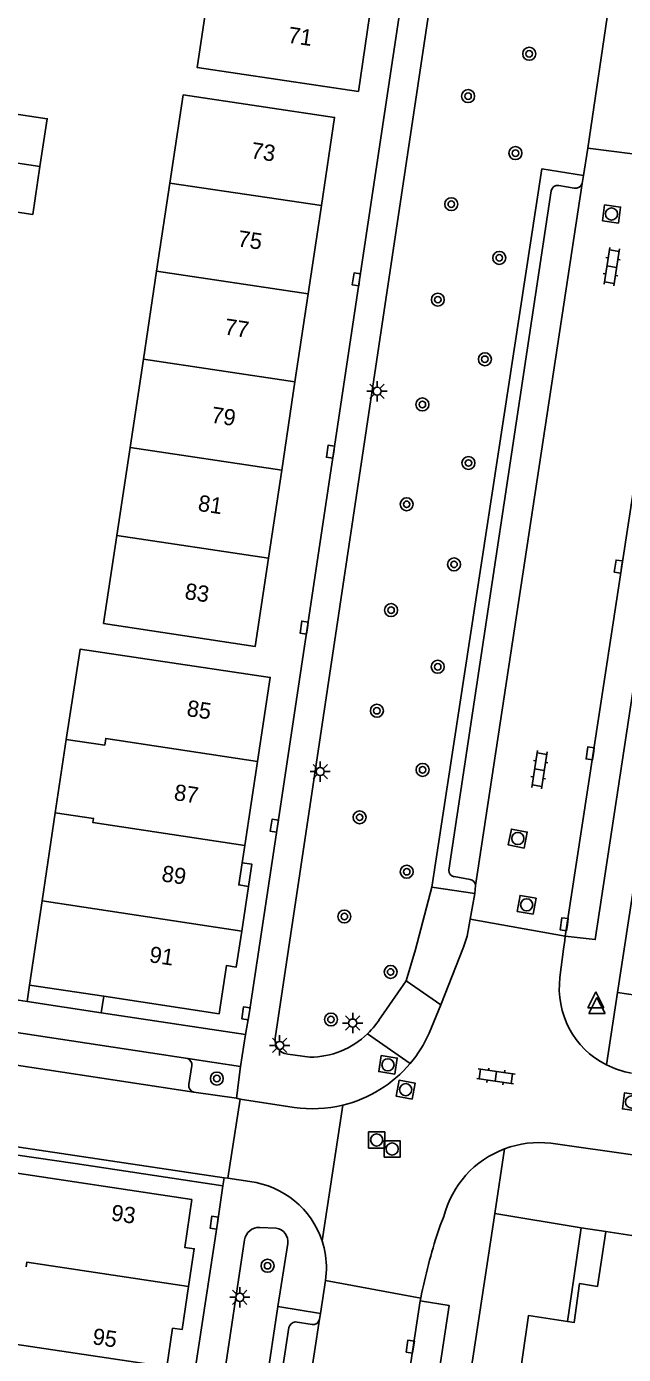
# Model space of a CAD drawing. Extents: x 124000 to 128010, y 398999 to 403000.
# Drawn here: x 126507.9 to 126544.7, y 399794.3 to 399876.2 of the extents above; entities that cross this region are included whole.
import ezdxf

# ---------------------------------------------------------------- set-up
doc = ezdxf.new("R2010")
doc.units = 0
for name, color, linetype in [('gg-afsc-hekwerk', 7, 'Continuous'), ('gg-anno-huisnummerreeks BGT', 7, 'Continuous'), ('gg-bbg-bijgebouw', 7, 'Continuous'), ('gg-bbg-gedigitaliseerde bebouwing', 7, 'Continuous'), ('gg-bbg-hoofdgebouw', 7, 'Continuous'), ('gg-bbg-luifel en loopbrug', 7, 'Continuous'), ('gg-bbg-onder overbouw', 7, 'Continuous'), ('gg-bbg-pand overbouw', 7, 'Continuous'), ('gg-bbg-tussenscheiding', 7, 'Continuous'), ('gg-knt-verharding', 7, 'Continuous'), ('gg-knt-verharding nz', 7, 'Continuous'), ('gt-grn-weggrens', 7, 'Continuous'), ('gt-symb-boom', 7, 'Continuous'), ('gt-symb-klinker verharding', 7, 'Continuous'), ('gt-symb-kolk', 7, 'Continuous'), ('gt-symb-lichtmast', 7, 'Continuous'), ('gt-symb-rioolschacht', 7, 'Continuous'), ('gt-symb-waterafsluiter', 7, 'Continuous')]:
    doc.layers.add(name, color=color, linetype=linetype)

# ---------------------------------------------------------------- blocks, each defined once
blk = doc.blocks.new('gt0-KOLK')
at = {"layer": 'gt-symb-kolk'}
blk.add_lwpolyline([(0, 0), (0.375, 0), (0.375, 0.4), (-0.375, 0.4), (-0.375, 0), (0, 0)], dxfattribs=at)
blk = doc.blocks.new('gt0-LMAST')
at = {"layer": 'gt-symb-lichtmast'}
for p, q in [((-0.182, 0.173), (-0.447, 0.438)), ((-0.005, 0.246), (-0.005, 0.621)), ((0.172, 0.173), (0.437, 0.438)), ((-0.255, -0.004), (-0.63, -0.004)), ((-0.182, -0.181), (-0.447, -0.446)), ((-0.005, -0.254), (-0.005, -0.629)), ((0.437, -0.446), (0.172, -0.181)), ((0.245, -0.004), (0.62, -0.004))]:
    blk.add_line(p, q, dxfattribs=at)
blk.add_circle((-0.005, -0.004), 0.25, dxfattribs=at)
blk = doc.blocks.new('gt0-BOOM')
at = {"layer": 'gt-symb-boom'}
for radius in [0.4, 0.2]:
    blk.add_circle((0, 0), radius, dxfattribs=at)
blk = doc.blocks.new('gt0-RS')
at = {"layer": 'gt-symb-rioolschacht'}
blk.add_lwpolyline([(-0.5, -0.5), (0.5, -0.5), (0.5, 0.5), (-0.5, 0.5)], close=True, dxfattribs=at)
blk.add_circle((0, 0), 0.375, dxfattribs=at)
blk = doc.blocks.new('gt0-KL1')
at = {"layer": 'gt-symb-klinker verharding'}
for p, q in [((-1.15, 0.3), (1.15, 0.3)), ((-1, -0.3), (-1, 0.3)), ((-0.5, 0.3), (-0.5, 0.45)), ((0, -0.3), (0, 0.3)), ((0.5, 0.3), (0.5, 0.45)), ((1, -0.3), (1, 0.3)), ((-1.15, -0.3), (1.15, -0.3)), ((-0.5, -0.45), (-0.5, -0.3)), ((0.5, -0.45), (0.5, -0.3))]:
    blk.add_line(p, q, dxfattribs=at)
blk = doc.blocks.new('gt0-WAFSL')
at = {"layer": 'gt-symb-waterafsluiter'}
for p, q in [((-0.5, -0.333), (0, 0.667)), ((0, 0.667), (0.5, -0.333)), ((0.5, -0.333), (-0.5, -0.333))]:
    blk.add_line(p, q, dxfattribs=at)

msp = doc.modelspace()

# ---------------------------------------------------------------- linework, layer by layer
at = {"layer": 'gg-afsc-hekwerk'}
for p, q in [((126507.895, 399816.08), (126497.018, 399817.731)), ((126510.867, 399806.072), (126496.97, 399808.106))]:
    msp.add_line(p, q, dxfattribs=at)
at = {"layer": 'gg-bbg-bijgebouw'}
for points in [[(126506.684, 399870.913), (126509.137, 399870.541), (126508.691, 399867.589)], [(126508.691, 399867.589), (126508.244, 399864.636), (126505.79, 399865.007)]]:
    msp.add_lwpolyline(points, dxfattribs=at)
at = {"layer": 'gg-bbg-gedigitaliseerde bebouwing'}
msp.add_line((126509.627, 399827.714), (126510.31, 399832.243), dxfattribs=at)
at = {"layer": 'gg-bbg-hoofdgebouw'}
for p, q in [((126515.885, 399861.137), (126516.703, 399866.574)), ((126526.043, 399865.179), (126525.227, 399859.74)), ((126515.066, 399855.701), (126515.885, 399861.137)), ((126525.227, 399859.74), (126524.411, 399854.3)), ((126514.247, 399850.264), (126515.066, 399855.701)), ((126524.411, 399854.3), (126523.594, 399848.86)), ((126513.429, 399844.828), (126514.247, 399850.264)), ((126523.594, 399848.86), (126522.778, 399843.421)), ((126512.61, 399839.391), (126513.429, 399844.828)), ((126521.312, 399825.695), (126522.1, 399830.881)), ((126509.627, 399827.714), (126508.821, 399822.288)), ((126521.152, 399824.64), (126521.312, 399825.695)), ((126521.131, 399820.416), (126521.555, 399823.179)), ((126508.821, 399822.288), (126508.048, 399817.09)), ((126508.048, 399817.09), (126512.623, 399816.398)), ((126551.264, 399800.72), (126543.571, 399801.878))]:
    msp.add_line(p, q, dxfattribs=at)
for points in [[(126519.219, 399879.33), (126518.383, 399873.691), (126528.322, 399872.223), (126529.148, 399877.853)], [(126516.703, 399866.574), (126517.522, 399872.01), (126526.859, 399870.619), (126526.043, 399865.179)], [(126522.778, 399843.421), (126521.962, 399837.981), (126512.61, 399839.391)], [(126522.1, 399830.881), (126522.888, 399836.067), (126511.164, 399837.813), (126510.31, 399832.243)], [(126512.623, 399816.398), (126519.734, 399815.323), (126520.188, 399818.289), (126520.791, 399818.196), (126521.131, 399820.416)], [(126506.283, 399805.452), (126506.31, 399805.633), (126518.047, 399803.854), (126517.62, 399800.909), (126518.206, 399800.822), (126517.856, 399798.488)], [(126543.571, 399801.878), (126543.057, 399798.496), (126541.965, 399798.668), (126541.62, 399796.268), (126541.22, 399796.324)], [(126517.856, 399798.488), (126517.46, 399795.84), (126516.863, 399795.919), (126516.505, 399793.534)], [(126541.22, 399796.324), (126538.82, 399796.705), (126538.083, 399791.711)]]:
    msp.add_lwpolyline(points, dxfattribs=at)
at = {"layer": 'gg-bbg-luifel en loopbrug'}
for p, q in [((126508.048, 399817.09), (126507.895, 399816.08)), ((126512.47, 399815.385), (126507.895, 399816.08)), ((126512.47, 399815.385), (126512.623, 399816.398)), ((126541.22, 399796.324), (126542.059, 399802.12)), ((126542.059, 399802.12), (126543.571, 399801.878))]:
    msp.add_line(p, q, dxfattribs=at)
at = {"layer": 'gg-bbg-onder overbouw'}
msp.add_lwpolyline([(126521.152, 399824.64), (126520.944, 399823.269), (126521.555, 399823.179)], dxfattribs=at)
at = {"layer": 'gg-bbg-pand overbouw'}
msp.add_lwpolyline([(126521.555, 399823.179), (126521.757, 399824.548), (126521.152, 399824.64)], dxfattribs=at)
at = {"layer": 'gg-bbg-tussenscheiding'}
for p, q in [((126508.691, 399867.589), (126506.237, 399867.96)), ((126526.043, 399865.179), (126516.703, 399866.574)), ((126525.227, 399859.74), (126515.885, 399861.137)), ((126524.411, 399854.3), (126515.066, 399855.701)), ((126523.594, 399848.86), (126514.247, 399850.264)), ((126522.778, 399843.421), (126513.429, 399844.828)), ((126521.131, 399820.416), (126508.821, 399822.288)), ((126507.133, 399794.942), (126516.505, 399793.534))]:
    msp.add_line(p, q, dxfattribs=at)
for points in [[(126522.1, 399830.881), (126512.748, 399832.303), (126512.686, 399831.893), (126510.31, 399832.243)], [(126521.312, 399825.695), (126511.955, 399827.118), (126511.994, 399827.375), (126509.627, 399827.714)], [(126507.836, 399799.71), (126507.878, 399799.987), (126517.856, 399798.488)]]:
    msp.add_lwpolyline(points, dxfattribs=at)
at = {"layer": 'gg-knt-verharding'}
for p, q in [((126523.19, 399813.808), (126533.631, 399883.54)), ((126542.459, 399868.729), (126544.032, 399879.349)), ((126544.297, 399816.639), (126552.711, 399871.621)), ((126542.2, 399867.028), (126542.459, 399868.729)), ((126548.362, 399867.961), (126542.459, 399868.729)), ((126540.676, 399866.416), (126541.628, 399866.257)), ((126542.118, 399866.546), (126542.2, 399867.028)), ((126533.889, 399824.188), (126540.209, 399866.098)), ((126535.22, 399823.613), (126534.227, 399823.778)), ((126532.856, 399823.121), (126535.496, 399822.733)), ((126535.553, 399823.226), (126535.496, 399822.733)), ((126535.496, 399822.733), (126535.217, 399821.163)), ((126541.08, 399820.105), (126535.217, 399821.163)), ((126541.045, 399819.838), (126541.08, 399820.105)), ((126531.271, 399817.356), (126529.718, 399815.137)), ((126568.375, 399812.98), (126544.297, 399816.639)), ((126532.682, 399814.124), (126533.4, 399815.871)), ((126517.804, 399812.553), (126500.844, 399815.124)), ((126512.47, 399815.385), (126521.359, 399814.037)), ((126520.038, 399805.202), (126459.779, 399814.186)), ((126521.063, 399812.063), (126517.804, 399812.553)), ((126525.333, 399812.64), (126523.963, 399812.819)), ((126517.873, 399810.952), (126518.063, 399812.133)), ((126520.805, 399810.105), (126521.063, 399812.063)), ((126520.805, 399810.105), (126518.17, 399810.482)), ((126521.028, 399810.056), (126520.264, 399805.169)), ((126521.028, 399810.056), (126520.805, 399810.105)), ((126524.359, 399809.545), (126521.028, 399810.056)), ((126527.361, 399809.681), (126526.083, 399801.309)), ((126510.867, 399806.072), (126519.963, 399804.698)), ((126520.264, 399805.169), (126520.038, 399805.202)), ((126521.634, 399804.968), (126520.264, 399805.169)), ((126536.73, 399802.987), (126516.87, 399672.548)), ((126542.059, 399802.12), (126536.73, 399802.987)), ((126522.241, 399802.142), (126523.257, 399802.091)), ((126509.41, 399722.141), (126521.31, 399801.365)), ((126523.963, 399801.149), (126523.361, 399797.249)), ((126526.297, 399798.854), (126526.359, 399799.534)), ((126525.978, 399796.836), (126526.297, 399798.854)), ((126532.167, 399797.782), (126526.297, 399798.854)), ((126532.167, 399797.782), (126532.137, 399797.608)), ((126523.361, 399797.249), (126512.256, 399723.994)), ((126523.361, 399797.249), (126525.978, 399796.836)), ((126525.921, 399796.472), (126525.978, 399796.836)), ((126524.042, 399795.965), (126513.108, 399723.865)), ((126525.465, 399796.141), (126524.432, 399796.307))]:
    msp.add_line(p, q, dxfattribs=at)
for points in [[(126521.359, 399814.037), (126521.587, 399815.322), (126523.339, 399826.893), (126528.4, 399860.595), (126532.001, 399884.708)], [(126542.2, 399867.028), (126539.639, 399867.439), (126532.856, 399823.121)], [(126548.299, 399867.563), (126550.118, 399867.263), (126542.928, 399819.896), (126541.08, 399820.105)], [(126532.856, 399823.121), (126531.845, 399819.294), (126531.271, 399817.356)], [(126533.4, 399815.871), (126534.805, 399819.429), (126535.031, 399820.104), (126535.217, 399821.163)], [(126519.963, 399804.698), (126519.633, 399802.406), (126518.016, 399791.762), (126517.501, 399788.234), (126516.651, 399782.587)], [(126532.137, 399797.608), (126533.92, 399797.311), (126527.491, 399754.915), (126525.696, 399755.141)]]:
    msp.add_lwpolyline(points, dxfattribs=at)
for centre, radius, start, end in [((126540.612, 399866.007), 0.414, 81.16541, 167.33979), ((126541.707, 399866.682), 0.433, 259.44204, 341.62182), ((126534.305, 399824.186), 0.416, 179.75372, 259.24996), ((126535.12, 399823.19), 0.434, 4.71903, 76.70267), ((126525.332, 399817.747), 5.104, 314.07245, 329.24536), ((126525.326, 399817.751), 5.111, 270.08063, 314.08889), ((126525.498, 399817.313), 7.86, 319.96504, 336.06283), ((126524.075, 399813.703), 0.891, 173.23136, 262.79084), ((126517.625, 399812.153), 0.438, 357.4029, 65.9186), ((126525.508, 399817.309), 7.85, 283.65618, 319.93966), ((126518.284, 399810.883), 0.417, 170.42219, 254.15661), ((126525.511, 399817.316), 7.856, 261.5671, 283.62071), ((126520.949, 399799.601), 5.411, 18.40424, 82.72582), ((126522.199, 399801.246), 0.897, 87.32748, 172.36836), ((126523.133, 399801.262), 0.838, 352.21732, 81.48353), ((126520.947, 399799.601), 5.413, 359.28633, 18.39029), ((126524.51, 399795.825), 0.489, 99.19259, 163.30395), ((126525.526, 399796.536), 0.4, 261.19499, 350.7551)]:
    msp.add_arc(centre, radius, start, end, dxfattribs=at)
at = {"layer": 'gg-knt-verharding nz'}
for p, q in [((126535.553, 399823.226), (126542.118, 399866.546)), ((126541.045, 399819.838), (126540.977, 399819.312)), ((126540.977, 399819.312), (126540.752, 399817.561)), ((126531.271, 399817.356), (126533.4, 399815.871)), ((126528.882, 399814.08), (126531.516, 399812.257)), ((126518.17, 399810.482), (126499.882, 399813.256)), ((126545.532, 399806.569), (126540.179, 399807.329)), ((126519.963, 399804.698), (126520.038, 399805.202)), ((126533.587, 399802.815), (126533.374, 399802.257)), ((126533.244, 399801.895), (126533.374, 399802.257)), ((126532.137, 399797.608), (126525.696, 399755.141)), ((126525.921, 399796.472), (126514.761, 399722.864))]:
    msp.add_line(p, q, dxfattribs=at)
msp.add_lwpolyline([(126548.299, 399867.563), (126546.357, 399854.606), (126541.08, 399820.105)], dxfattribs=at)
for centre, radius, start, end in [((126546.001, 399816.887), 5.292, 172.68228, 243.16689), ((126546.008, 399816.92), 5.325, 243.26186, 260.7416), ((126539.47, 399801.295), 6.076, 110.53027, 165.51049), ((126539.47, 399801.287), 6.084, 83.30818, 110.50464), ((126567.004, 399790.857), 35.519, 161.89514, 168.75766)]:
    msp.add_arc(centre, radius, start, end, dxfattribs=at)
at = {"layer": 'gt-grn-weggrens'}
for p, q in [((126543.612, 399812.165), (126544.297, 399816.639)), ((126521.063, 399812.063), (126521.359, 399814.037)), ((126536.73, 399802.987), (126537.339, 399806.985))]:
    msp.add_line(p, q, dxfattribs=at)

# ---------------------------------------------------------------- block references
at = {"layer": 'gt-symb-boom'}
for p in [(126538.854, 399874.545), (126535.086, 399871.933), (126538.005, 399868.419), (126534.051, 399865.268), (126537.011, 399861.955), (126533.221, 399859.376), (126536.122, 399855.7), (126532.269, 399852.91), (126535.11, 399849.3), (126531.299, 399846.752), (126534.219, 399843.046), (126530.336, 399840.221), (126533.215, 399836.727), (126529.463, 399834.015), (126532.283, 399830.368), (126528.4, 399827.439), (126531.302, 399824.082), (126527.457, 399821.321), (126530.312, 399817.898), (126526.633, 399814.965), (126519.596, 399811.322), (126522.724, 399799.773)]:
    msp.add_blockref('gt0-BOOM', p, dxfattribs=at)
at = {"layer": 'gt-symb-klinker verharding'}
for p, rotation in [((126543.942, 399861.414), 81.2538377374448), ((126539.485, 399830.38), 81.2538377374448), ((126536.799, 399811.456), -8.16250946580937)]:
    msp.add_blockref('gt0-KL1', p, dxfattribs=dict(at, rotation=rotation))
at = {"layer": 'gt-symb-kolk'}
for p, rotation in [((126528.4, 399860.595), 81.50355112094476), ((126526.799, 399849.963), 81.43850980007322), ((126544.552, 399842.883), 81.2538377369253), ((126525.176, 399839.118), 81.4875890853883), ((126542.81, 399831.358), 81.43241009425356), ((126523.339, 399826.893), 81.45447000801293), ((126541.206, 399820.817), 81.37577126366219), ((126521.587, 399815.322), 81.38942919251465), ((126519.633, 399802.406), 81.8139793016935), ((126531.719, 399794.757), 81.65913313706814)]:
    msp.add_blockref('gt0-KOLK', p, dxfattribs=dict(at, rotation=rotation))
at = {"layer": 'gt-symb-lichtmast'}
for p in [(126529.482, 399853.731), (126525.972, 399830.265), (126527.975, 399814.75), (126523.471, 399813.371), (126521.018, 399797.829)]:
    msp.add_blockref('gt0-LMAST', p, dxfattribs=at)
at = {"layer": 'gt-symb-rioolschacht'}
for p, rotation in [((126543.928, 399864.663), -7.757425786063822), ((126538.151, 399826.131), 79.10581701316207), ((126538.696, 399822.043), 79.92566726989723), ((126530.145, 399812.171), 81.0273733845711), ((126531.238, 399810.637), 79.92566727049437), ((126545.163, 399809.875), 81.78079075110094)]:
    msp.add_blockref('gt0-RS', p, dxfattribs=dict(at, rotation=rotation))
for p in [(126529.449, 399807.535), (126530.402, 399806.977)]:
    msp.add_blockref('gt0-RS', p, dxfattribs=at)
at = {"layer": 'gt-symb-waterafsluiter'}
for p in [(126542.962, 399816.009), (126543.029, 399815.663)]:
    msp.add_blockref('gt0-WAFSL', p, dxfattribs=at)

# ---------------------------------------------------------------- texts
at = {"layer": 'gg-anno-huisnummerreeks BGT'}
for s, rotation, p in [('71', 351.7, (126523.935, 399875.235)), ('73', 351.5, (126521.653, 399868.114)), ('75', 351.5, (126520.837, 399862.674)), ('77', 351.5, (126520.021, 399857.234)), ('79', 351.5, (126519.205, 399851.795)), ('81', 351.5, (126518.389, 399846.355)), ('83', 351.5, (126517.572, 399840.915)), ('85', 351.4, (126517.696, 399833.697)), ('87', 351.4, (126516.909, 399828.511)), ('89', 351.4, (126516.147, 399823.499)), ('91', 351.3, (126515.389, 399818.509)), ('93', 351.8, (126513.034, 399802.571)), ('95', 351.5, (126511.886, 399794.94))]:
    msp.add_text(s, height=1, rotation=rotation, dxfattribs=at).set_placement(p)

doc.saveas('drawing.dxf')
